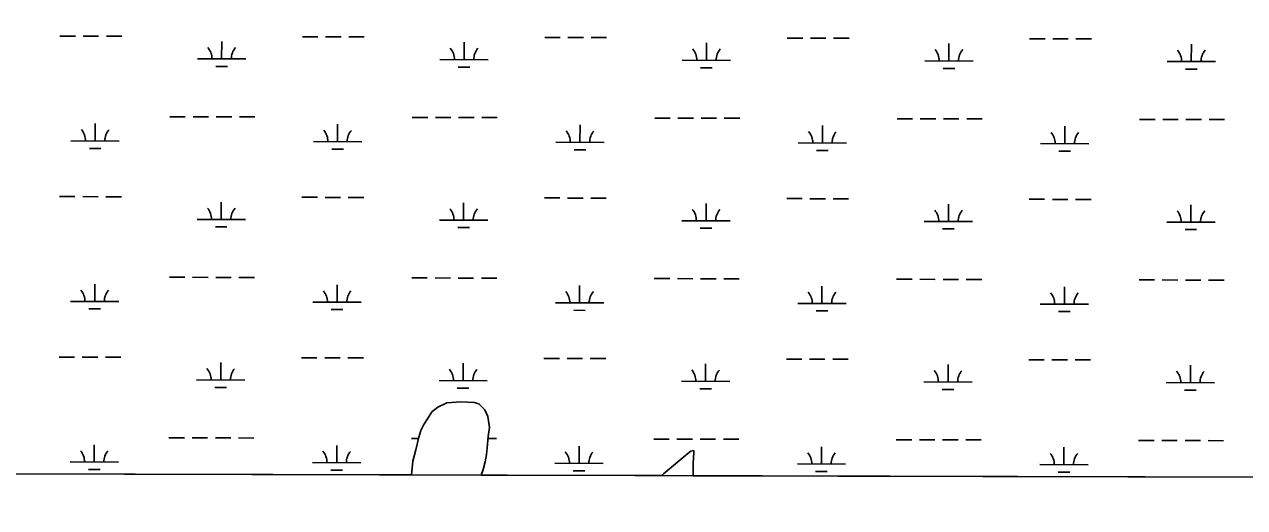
# Model space of a CAD drawing. Extents: x 3161665 to 3199565, y 885729 to 911164.
# Drawn here: x 3171886 to 3174412, y 891109 to 892110 of the extents above; entities that cross this region are included whole.
import ezdxf

# ---------------------------------------------------------------- set-up
doc = ezdxf.new("R2010")
doc.units = 0
for name, color, linetype in [('V-GRID-FRAM', 7, 'Continuous'), ('V-SITE-VEGE', 7, 'Continuous'), ('V-WETL-SWMP', 7, 'Continuous')]:
    doc.layers.add(name, color=color, linetype=linetype)

msp = doc.modelspace()

# ---------------------------------------------------------------- linework, layer by layer
at = {"layer": 'V-GRID-FRAM'}
msp.add_lwpolyline([(3165935.6, 909383.8), (3197271.3, 909297.2), (3197229, 891108.8), (3165877.4, 891195.5), (3165935.6, 909383.8)], dxfattribs=at)
at = {"layer": 'V-SITE-VEGE'}
for p, q in [((3172722, 891295.1), (3172729.7, 891307.5)), ((3172729.7, 891307.5), (3172741.9, 891316.9)), ((3172741.9, 891316.9), (3172760.4, 891326.3)), ((3172760.4, 891326.3), (3172789.6, 891328.1)), ((3172789.6, 891328.1), (3172817.4, 891326.8)), ((3172817.4, 891326.8), (3172826.7, 891323.7)), ((3172826.7, 891323.7), (3172839.1, 891311.5)), ((3172839.1, 891311.5), (3172845.4, 891297.7)), ((3172712.9, 891281.2), (3172722, 891295.1)), ((3172845.4, 891297.7), (3172848.7, 891274.6)), ((3172702.3, 891254.8), (3172706.8, 891268.8)), ((3172706.8, 891268.8), (3172712.9, 891281.2)), ((3172848.7, 891274.6), (3172845.8, 891256)), ((3172696.4, 891228.6), (3172702.3, 891254.8)), ((3172844.4, 891232.9), (3172843, 891219)), ((3172845.8, 891256), (3172844.4, 891232.9)), ((3172690.4, 891205.4), (3172696.4, 891228.6)), ((3172843, 891219), (3172840, 891203.5)), ((3173208.9, 891178.8), (3173259.5, 891220.9)), ((3173259.5, 891220.9), (3173265.6, 891225.6)), ((3173265.6, 891225.6), (3173271.7, 891227.2)), ((3173271.8, 891222.5), (3173270.4, 891200.9)), ((3173271.7, 891227.2), (3173271.8, 891222.5)), ((3172687.6, 891176.7), (3172690.4, 891205.4)), ((3172835.5, 891188.1), (3172831.7, 891176.3)), ((3172840, 891203.5), (3172835.5, 891188.1)), ((3173270.4, 891200.9), (3173270.6, 891175)), ((3171384.1, 891180.3), (3172687.6, 891176.7)), ((3172831.7, 891176.3), (3173205.4, 891175.2)), ((3173205.4, 891175.2), (3173208.9, 891178.8)), ((3173270.6, 891175), (3175554.8, 891168.7))]:
    msp.add_line(p, q, dxfattribs=at)
at = {"layer": 'V-WETL-SWMP'}
for p, q in [((3171959.6, 892086.1), (3171991.6, 892086)), ((3172007.6, 892086), (3172039.6, 892085.9)), ((3172055.6, 892085.8), (3172087.6, 892085.7)), ((3172294.3, 892038.7), (3172294.4, 892074.7)), ((3172461.5, 892084.7), (3172493.5, 892084.6)), ((3172509.5, 892084.6), (3172541.5, 892084.5)), ((3172557.5, 892084.4), (3172589.5, 892084.4)), ((3172796.2, 892037.4), (3172796.3, 892073.4)), ((3172963.4, 892083.3), (3172995.4, 892083.2)), ((3173011.4, 892083.2), (3173043.4, 892083.1)), ((3173059.4, 892083.1), (3173091.4, 892083)), ((3173298.1, 892036), (3173298.2, 892072)), ((3173465.3, 892081.9), (3173497.3, 892081.9)), ((3173513.3, 892081.8), (3173545.3, 892081.7)), ((3173561.3, 892081.7), (3173593.3, 892081.6)), ((3173800, 892034.6), (3173800.1, 892070.6)), ((3173967.2, 892080.6), (3173999.2, 892080.5)), ((3174015.2, 892080.4), (3174047.2, 892080.3)), ((3174063.2, 892080.3), (3174095.2, 892080.2)), ((3174301.9, 892033.2), (3174302, 892069.2)), ((3172244.3, 892038.9), (3172344.3, 892038.6)), ((3172282.3, 892023.3), (3172306.3, 892023.3)), ((3172746.2, 892037.5), (3172846.2, 892037.2)), ((3172784.2, 892022), (3172808.2, 892021.9)), ((3173248.1, 892036.1), (3173348.1, 892035.8)), ((3173286.1, 892020.6), (3173310.1, 892020.5)), ((3173750, 892034.7), (3173850, 892034.4)), ((3173788, 892019.2), (3173812, 892019.1)), ((3174251.9, 892033.3), (3174351.9, 892033.1)), ((3174289.9, 892017.8), (3174313.9, 892017.7)), ((3172187.1, 891919), (3172219.1, 891918.9)), ((3172235.1, 891918.8), (3172267.1, 891918.8)), ((3172283.1, 891918.7), (3172315.1, 891918.6)), ((3172331.1, 891918.6), (3172363.1, 891918.5)), ((3172689, 891917.6), (3172721, 891917.5)), ((3172737, 891917.5), (3172769, 891917.4)), ((3172785, 891917.3), (3172817, 891917.2)), ((3172833, 891917.2), (3172865, 891917.1)), ((3173191, 891916.2), (3173223, 891916.1)), ((3173239, 891916.1), (3173271, 891916)), ((3173287, 891915.9), (3173319, 891915.8)), ((3173335, 891915.8), (3173367, 891915.7)), ((3173692.9, 891914.8), (3173724.9, 891914.7)), ((3173740.9, 891914.7), (3173772.9, 891914.6)), ((3173788.9, 891914.5), (3173820.9, 891914.5)), ((3173836.9, 891914.4), (3173868.9, 891914.3)), ((3172032.4, 891868.7), (3172032.5, 891904.7)), ((3172534.3, 891867.3), (3172534.4, 891903.3)), ((3173036.2, 891865.9), (3173036.3, 891901.9)), ((3173538.1, 891864.5), (3173538.2, 891900.5)), ((3174040, 891863.1), (3174040.1, 891899.1)), ((3174194.8, 891913.4), (3174226.8, 891913.3)), ((3174242.8, 891913.3), (3174274.8, 891913.2)), ((3174290.8, 891913.2), (3174322.8, 891913.1)), ((3174338.8, 891913), (3174370.8, 891912.9)), ((3171982.4, 891868.8), (3172082.4, 891868.5)), ((3172484.3, 891867.4), (3172584.3, 891867.1)), ((3172986.2, 891866), (3173086.2, 891865.7)), ((3173488.1, 891864.6), (3173588.1, 891864.4)), ((3172020.4, 891853.3), (3172044.4, 891853.2)), ((3172522.3, 891851.9), (3172546.3, 891851.8)), ((3173024.2, 891850.5), (3173048.2, 891850.4)), ((3173526.1, 891849.1), (3173550.1, 891849)), ((3173990, 891863.2), (3174090, 891863)), ((3174028, 891847.7), (3174052, 891847.6)), ((3171958.7, 891753.4), (3171990.7, 891753.3)), ((3172006.7, 891753.3), (3172038.7, 891753.2)), ((3172054.7, 891753.2), (3172086.7, 891753.1)), ((3172293.4, 891706.1), (3172293.5, 891742.1)), ((3172460.6, 891752), (3172492.6, 891752)), ((3172508.6, 891751.9), (3172540.6, 891751.8)), ((3172556.6, 891751.8), (3172588.6, 891751.7)), ((3172795.3, 891704.7), (3172795.4, 891740.7)), ((3172962.5, 891750.7), (3172994.5, 891750.6)), ((3173010.5, 891750.5), (3173042.5, 891750.4)), ((3173058.5, 891750.4), (3173090.5, 891750.3)), ((3173297.2, 891703.3), (3173297.3, 891739.3)), ((3173464.4, 891749.3), (3173496.4, 891749.2)), ((3173512.4, 891749.1), (3173544.4, 891749)), ((3173560.4, 891749), (3173592.4, 891748.9)), ((3173799.1, 891701.9), (3173799.2, 891737.9)), ((3173966.3, 891747.9), (3173998.3, 891747.8)), ((3174014.3, 891747.7), (3174046.3, 891747.7)), ((3174062.3, 891747.6), (3174094.3, 891747.5)), ((3174301, 891700.5), (3174301.1, 891736.5)), ((3172243.4, 891706.2), (3172343.4, 891705.9)), ((3172281.4, 891690.7), (3172305.4, 891690.6)), ((3172745.3, 891704.8), (3172845.3, 891704.5)), ((3172783.3, 891689.3), (3172807.3, 891689.2)), ((3173247.2, 891703.4), (3173347.2, 891703.2)), ((3173285.2, 891687.9), (3173309.2, 891687.8)), ((3173749.1, 891702.1), (3173849.1, 891701.8)), ((3173787.1, 891686.5), (3173811.1, 891686.4)), ((3174251, 891700.7), (3174351, 891700.4)), ((3174289, 891685.1), (3174313, 891685.1)), ((3172186.2, 891586.3), (3172218.2, 891586.2)), ((3172234.2, 891586.2), (3172266.2, 891586.1)), ((3172282.2, 891586), (3172314.2, 891585.9)), ((3172330.2, 891585.9), (3172362.2, 891585.8)), ((3172031.5, 891536), (3172031.6, 891572)), ((3172533.4, 891534.6), (3172533.5, 891570.6)), ((3172688.1, 891584.9), (3172720.1, 891584.8)), ((3172736.1, 891584.8), (3172768.1, 891584.7)), ((3172784.1, 891584.6), (3172816.1, 891584.6)), ((3172832.1, 891584.5), (3172864.1, 891584.4)), ((3173035.3, 891533.2), (3173035.4, 891569.2)), ((3173190, 891583.5), (3173222, 891583.4)), ((3173238, 891583.4), (3173270, 891583.3)), ((3173286, 891583.3), (3173318, 891583.2)), ((3173334, 891583.1), (3173366, 891583)), ((3173537.2, 891531.8), (3173537.3, 891567.8)), ((3173691.9, 891582.1), (3173723.9, 891582)), ((3173739.9, 891582), (3173771.9, 891581.9)), ((3173787.9, 891581.9), (3173819.9, 891581.8)), ((3173835.9, 891581.7), (3173867.9, 891581.7)), ((3174039.1, 891530.4), (3174039.2, 891566.4)), ((3174193.8, 891580.8), (3174225.8, 891580.7)), ((3174241.8, 891580.6), (3174273.8, 891580.5)), ((3174289.8, 891580.5), (3174321.8, 891580.4)), ((3174337.8, 891580.4), (3174369.8, 891580.3)), ((3171981.5, 891536.1), (3172081.5, 891535.8)), ((3172019.4, 891520.6), (3172043.4, 891520.5)), ((3172483.4, 891534.7), (3172583.4, 891534.5)), ((3172521.4, 891519.2), (3172545.4, 891519.1)), ((3172985.3, 891533.3), (3173085.3, 891533.1)), ((3173023.3, 891517.8), (3173047.3, 891517.7)), ((3173487.2, 891532), (3173587.2, 891531.7)), ((3173525.2, 891516.4), (3173549.2, 891516.4)), ((3173989.1, 891530.6), (3174089.1, 891530.3)), ((3174027.1, 891515), (3174051.1, 891515)), ((3171957.8, 891420.8), (3171989.8, 891420.7)), ((3172005.8, 891420.6), (3172037.8, 891420.5)), ((3172053.8, 891420.5), (3172085.8, 891420.4)), ((3172292.5, 891373.4), (3172292.6, 891409.4)), ((3172459.7, 891419.4), (3172491.7, 891419.3)), ((3172507.7, 891419.2), (3172539.7, 891419.1)), ((3172555.7, 891419.1), (3172587.7, 891419)), ((3172961.6, 891418), (3172993.6, 891417.9)), ((3173009.6, 891417.8), (3173041.6, 891417.8)), ((3173057.6, 891417.7), (3173089.6, 891417.6)), ((3173463.5, 891416.6), (3173495.5, 891416.5)), ((3173511.5, 891416.5), (3173543.5, 891416.4)), ((3173559.5, 891416.3), (3173591.5, 891416.2)), ((3173965.4, 891415.2), (3173997.4, 891415.1)), ((3174013.4, 891415.1), (3174045.4, 891415)), ((3174061.4, 891414.9), (3174093.4, 891414.9)), ((3172794.4, 891372), (3172794.5, 891408)), ((3173296.3, 891370.6), (3173296.4, 891406.6)), ((3173798.2, 891369.2), (3173798.3, 891405.2)), ((3174300.1, 891367.9), (3174300.2, 891403.9)), ((3172242.5, 891373.5), (3172342.5, 891373.3)), ((3172744.4, 891372.2), (3172844.4, 891371.9)), ((3173246.3, 891370.8), (3173346.3, 891370.5)), ((3173748.2, 891369.4), (3173848.2, 891369.1)), ((3174250.1, 891368), (3174350.1, 891367.7)), ((3172280.4, 891358), (3172304.4, 891357.9)), ((3172782.3, 891356.6), (3172806.3, 891356.5)), ((3173284.2, 891355.2), (3173308.2, 891355.2)), ((3173786.2, 891353.8), (3173810.2, 891353.8)), ((3174288.1, 891352.5), (3174312.1, 891352.4)), ((3172729.7, 891307.5), (3172722, 891295.1)), ((3172741.9, 891316.9), (3172729.7, 891307.5)), ((3172760.4, 891326.3), (3172741.9, 891316.9)), ((3172789.6, 891328.1), (3172760.4, 891326.3)), ((3172817.4, 891326.8), (3172789.6, 891328.1)), ((3172826.7, 891323.7), (3172817.4, 891326.8)), ((3172839.1, 891311.5), (3172826.7, 891323.7)), ((3172845.4, 891297.7), (3172839.1, 891311.5)), ((3172722, 891295.1), (3172712.9, 891281.2)), ((3172848.7, 891274.6), (3172845.4, 891297.7)), ((3172706.8, 891268.8), (3172702.3, 891254.8)), ((3172712.9, 891281.2), (3172706.8, 891268.8)), ((3172845.8, 891256), (3172848.7, 891274.6)), ((3172030.6, 891203.3), (3172030.7, 891239.3)), ((3172185.3, 891253.6), (3172217.3, 891253.5)), ((3172233.3, 891253.5), (3172265.3, 891253.4)), ((3172281.3, 891253.4), (3172313.3, 891253.3)), ((3172329.3, 891253.2), (3172361.3, 891253.1)), ((3172532.5, 891201.9), (3172532.6, 891237.9)), ((3172687.2, 891252.2), (3172701.7, 891252.2)), ((3172702.3, 891254.8), (3172696.4, 891228.6)), ((3172843, 891219), (3172844.4, 891232.9)), ((3172844.4, 891232.9), (3172845.8, 891256)), ((3172845.5, 891251.8), (3172863.2, 891251.8)), ((3173034.4, 891200.5), (3173034.5, 891236.5)), ((3173189.1, 891250.9), (3173221.1, 891250.8)), ((3173237.1, 891250.7), (3173269.1, 891250.6)), ((3173285.1, 891250.6), (3173317.1, 891250.5)), ((3173333.1, 891250.5), (3173365.1, 891250.4)), ((3173536.3, 891199.1), (3173536.4, 891235.1)), ((3173691, 891249.5), (3173723, 891249.4)), ((3173739, 891249.3), (3173771, 891249.2)), ((3173787, 891249.2), (3173819, 891249.1)), ((3173835, 891249.1), (3173867, 891249)), ((3174038.2, 891197.8), (3174038.3, 891233.8)), ((3174192.9, 891248.1), (3174224.9, 891248)), ((3174240.9, 891247.9), (3174272.9, 891247.9)), ((3174288.9, 891247.8), (3174320.9, 891247.7)), ((3174336.9, 891247.7), (3174368.9, 891247.6)), ((3172696.4, 891228.6), (3172690.4, 891205.4)), ((3172840, 891203.5), (3172843, 891219)), ((3173259.5, 891220.9), (3173208.9, 891178.8)), ((3173265.6, 891225.6), (3173259.5, 891220.9)), ((3173271.7, 891227.2), (3173265.6, 891225.6)), ((3173270.4, 891200.9), (3173271.8, 891222.5)), ((3173271.8, 891222.5), (3173271.7, 891227.2)), ((3172687.6, 891176.7), (3169526.1, 891185.4)), ((3171980.6, 891203.4), (3172080.6, 891203.2)), ((3172018.5, 891187.9), (3172042.5, 891187.8)), ((3172482.5, 891202.1), (3172582.5, 891201.8)), ((3172520.4, 891186.5), (3172544.4, 891186.5)), ((3172690.4, 891205.4), (3172687.6, 891176.7)), ((3172831.7, 891176.3), (3172835.5, 891188.1)), ((3172835.5, 891188.1), (3172840, 891203.5)), ((3172984.4, 891200.7), (3173084.4, 891200.4)), ((3173022.3, 891185.1), (3173046.3, 891185.1)), ((3173270.6, 891175), (3173270.4, 891200.9)), ((3173486.3, 891199.3), (3173586.3, 891199)), ((3173524.2, 891183.8), (3173548.2, 891183.7)), ((3173988.2, 891197.9), (3174088.2, 891197.6)), ((3174026.2, 891182.4), (3174050.2, 891182.3)), ((3173205.4, 891175.2), (3172831.7, 891176.3)), ((3173208.9, 891178.8), (3173205.4, 891175.2)), ((3175561, 891168.7), (3173270.6, 891175))]:
    msp.add_line(p, q, dxfattribs=at)
for centre, start, end in [((3172239.1, 892039.4), 359.0698, 40.6135), ((3172349.6, 892039.1), 139.0698, 180.6135), ((3172741, 892038), 359.0698, 40.6135), ((3172851.5, 892037.7), 139.0698, 180.6135), ((3173242.9, 892036.6), 359.0698, 40.6135), ((3173353.4, 892036.3), 139.0698, 180.6135), ((3173744.8, 892035.2), 359.0698, 40.6135), ((3173855.3, 892034.9), 139.0698, 180.6135), ((3174246.7, 892033.8), 359.0698, 40.6135), ((3174357.2, 892033.5), 139.0698, 180.6135), ((3171977.2, 891869.3), 359.0698, 40.6135), ((3172087.7, 891869), 139.0698, 180.6135), ((3172479.1, 891867.9), 359.0698, 40.6135), ((3172589.6, 891867.6), 139.0698, 180.6135), ((3172981, 891866.5), 359.0698, 40.6135), ((3173091.5, 891866.2), 139.0698, 180.6135), ((3173482.9, 891865.1), 359.0698, 40.6135), ((3173593.4, 891864.8), 139.0698, 180.6135), ((3173984.8, 891863.7), 359.0698, 40.6135), ((3174095.3, 891863.4), 139.0698, 180.6135), ((3172238.2, 891706.7), 359.0698, 40.6135), ((3172348.6, 891706.4), 139.0698, 180.6135), ((3172740.1, 891705.3), 359.0698, 40.6135), ((3172850.5, 891705), 139.0698, 180.6135), ((3173242, 891703.9), 359.0698, 40.6135), ((3173352.5, 891703.6), 139.0698, 180.6135), ((3173743.9, 891702.5), 359.0698, 40.6135), ((3173854.4, 891702.2), 139.0698, 180.6135), ((3174245.8, 891701.2), 359.0698, 40.6135), ((3174356.3, 891700.8), 139.0698, 180.6135), ((3171976.2, 891536.6), 359.0698, 40.6135), ((3172086.7, 891536.3), 139.0698, 180.6135), ((3172478.2, 891535.2), 359.0698, 40.6135), ((3172588.6, 891534.9), 139.0698, 180.6135), ((3172980.1, 891533.8), 359.0698, 40.6135), ((3173090.5, 891533.5), 139.0698, 180.6135), ((3173482, 891532.4), 359.0698, 40.6135), ((3173592.5, 891532.1), 139.0698, 180.6135), ((3173983.9, 891531.1), 359.0698, 40.6135), ((3174094.4, 891530.8), 139.0698, 180.6135), ((3172237.2, 891374), 359.0698, 40.6135), ((3172347.7, 891373.7), 139.0698, 180.6135), ((3172739.1, 891372.6), 359.0698, 40.6135), ((3172849.6, 891372.3), 139.0698, 180.6135), ((3173241, 891371.3), 359.0698, 40.6135), ((3173351.5, 891370.9), 139.0698, 180.6135), ((3173743, 891369.9), 359.0698, 40.6135), ((3173853.4, 891369.6), 139.0698, 180.6135), ((3174244.9, 891368.5), 359.0698, 40.6135), ((3174355.3, 891368.2), 139.0698, 180.6135), ((3171975.3, 891203.9), 359.0698, 40.6135), ((3172085.8, 891203.6), 139.0698, 180.6135), ((3172477.2, 891202.6), 359.0698, 40.6135), ((3172587.7, 891202.2), 139.0698, 180.6135), ((3172979.1, 891201.2), 359.0698, 40.6135), ((3173089.6, 891200.9), 139.0698, 180.6135), ((3173481, 891199.8), 359.0698, 40.6135), ((3173591.5, 891199.5), 139.0698, 180.6135), ((3173983, 891198.4), 359.0698, 40.6135), ((3174093.4, 891198.1), 139.0698, 180.6135)]:
    msp.add_arc(centre, 35.2, start, end, dxfattribs=at)

doc.saveas('drawing.dxf')
